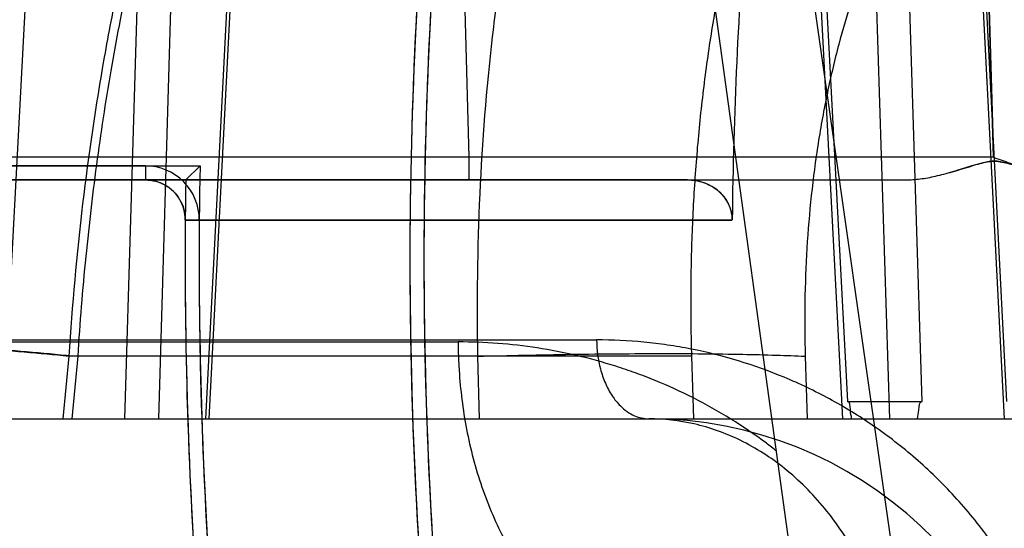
# Model space of a CAD drawing. Header units: millimetres. Extents: x 0 to 297, y 0 to 210.
# Tile 392 of 455: x 239.9868 to 240.0733, y 159.9868 to 160.0316. Entities that reach past the tile are written whole.
import ezdxf

# ---------------------------------------------------------------- set-up
doc = ezdxf.new("R2010")
doc.units = ezdxf.units.MM
doc.header["$LTSCALE"] = 16.335
doc.layers.get('0').update_dxf_attribs({"linetype": 'CONTINUOUS'})
for name, color, linetype in [('AXES_REF', 7, 'CONTINUOUS'), ('INTFCLR_1', 7, 'CONTINUOUS'), ('INTFCLR_144815', 7, 'CONTINUOUS'), ('INTFCLR_72935', 7, 'CONTINUOUS')]:
    doc.layers.add(name, color=color, linetype=linetype)

msp = doc.modelspace()

# ---------------------------------------------------------------- linework, layer by layer
at = {"color": 7, "linetype": 'Continuous'}
for radius in [6.787079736, 6.7865, 6.743039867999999]:
    msp.add_circle((241.4889104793, 154.7114782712), radius, dxfattribs=at)
for radius, start, end in [(6.72, 278.2771290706, 261.7228709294), (6.874, 113.0825942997, 269.6189785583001)]:
    msp.add_arc((241.4889104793, 154.7114782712), radius, start, end, dxfattribs=at)
at = {"layer": 'AXES_REF', "color": 7, "linetype": 'Continuous'}
msp.add_arc((241.4889104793, 154.7114782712), 6.874, 113.0826847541, 66.9173152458, dxfattribs=at)
at = {"layer": 'AXES_REF', "color": 9, "linetype": 'Continuous'}
msp.add_arc((241.4889104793, 154.7114782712), 6.191158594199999, 94.4118118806, 85.5881881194, dxfattribs=at)
at = {"layer": 'INTFCLR_1', "color": 6, "linetype": 'Continuous'}
for p, q in [((239.9978108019, 160.01871256), (239.8973572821, 160.01871256)), ((240.0454641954, 160.0174782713), (239.7947147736, 160.0174782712)), ((240.0494082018, 160.0139495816), (240.0013106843, 160.0139495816)), ((240.0013106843, 160.0139495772), (240.0025449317, 160.0139394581))]:
    msp.add_line(p, q, dxfattribs=at)
at = {"layer": 'INTFCLR_1', "color": 9, "linetype": 'Continuous'}
msp.add_line((239.9978108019, 160.01871256), (239.9978108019, 160.0174782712), dxfattribs=at)
at = {"layer": 'INTFCLR_1', "color": 6, "linetype": 'Continuous'}
for centre, radius, start, end in [((240.4247147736, 160.0104782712), 0.4036526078, 172.3704884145, 183.9851791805), ((240.4247147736, 160.0104782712), 0.402418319, 172.3704828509, 183.9926675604), ((240.4247147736, 160.0104782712), 0.375322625, 175.2251899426, 179.4664088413), ((239.9978108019, 160.0139782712), 0.0047342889, 359.5302632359, 89.9999957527), ((240.4247147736, 160.0104782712), 0.423418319, 179.5302673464, 183.9440080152), ((240.4247147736, 160.0104782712), 0.4221840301, 179.5302673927, 183.9452897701)]:
    msp.add_arc(centre, radius, start, end, dxfattribs=at)
for points, knots in [([(239.9978108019, 160.0174782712), (239.9984032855, 160.0174782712), (239.9996175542, 160.0171611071), (240.0009685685, 160.0158421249), (240.0013133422, 160.0145979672), (240.0013108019, 160.0139782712)], [0, 0, 0, 0, 0.3270301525, 0.6579467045, 1, 1, 1, 1]), ([(240.0494087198, 160.0139735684), (240.0494111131, 160.0144910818), (240.0491219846, 160.0155902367), (240.0477698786, 160.0170533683), (240.0463102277, 160.0174782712), (240.0454641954, 160.0174782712)], [0, 0, 0, 0, 0.2683498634, 0.5613055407, 1, 1, 1, 1])]:
    msp.add_open_spline(points, degree=3, knots=knots, dxfattribs=at)
at = {"layer": 'INTFCLR_144815', "color": 9, "linetype": 'Continuous'}
for p, q in [((240.1098414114, 159.6608559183), (239.9829000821, 160.5484094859)), ((240.1053737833, 159.6162732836), (240.0417361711, 160.0774282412)), ((240.0661126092, 159.9980053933), (240.0637268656, 160.0725745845)), ((240.0608679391, 160.0708381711), (240.0632435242, 159.9964782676)), ((240.0066848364, 160.0659130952), (240.0030804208, 159.9964782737)), ((240.006976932, 160.0658398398), (240.0033793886, 159.9964782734)), ((239.996009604, 159.9964782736), (239.9979807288, 160.0624877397)), ((239.9989767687, 159.9964782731), (240.0009485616, 160.062414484)), ((240.0563335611, 160.058992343), (240.0595308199, 159.9980053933)), ((240.0591291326, 159.9964782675), (240.0559030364, 160.0579626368)), ((239.9853239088, 159.9964782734), (239.9885036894, 160.0566782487)), ((240.0703807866, 160.053223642), (240.073305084, 159.9964782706)), ((240.0735549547, 159.9980053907), (240.0707082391, 160.0532968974)), ((240.0256073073, 160.0428744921), (240.0262532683, 160.0194683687)), ((240.0262532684, 160.0194683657), (239.9845427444, 160.0194683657)), ((240.0723857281, 160.0194683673), (240.0262532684, 160.0194683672)), ((240.0262532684, 160.0194683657), (240.0262532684, 160.0174782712)), ((239.7968147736, 160.0174782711), (240.0646534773, 160.0174782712)), ((239.85147931, 160.0032339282), (240.0253016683, 160.0032339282)), ((239.8687800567, 160.0034171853), (240.0374827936, 160.0034171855)), ((239.991070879, 160.0019735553), (239.9905494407, 159.9964782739)), ((240.0458540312, 160.0019735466), (239.9910710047, 160.0019735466)), ((239.9913581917, 159.996478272), (239.9918800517, 160.0019735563)), ((240.0270152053, 160.0019734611), (240.0271667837, 159.9964782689)), ((239.8751077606, 159.9964782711), (241.0077344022, 159.9964782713))]:
    msp.add_line(p, q, dxfattribs=at)
at = {"layer": 'INTFCLR_144815', "color": 6, "linetype": 'Continuous'}
for p, q in [((240.0723857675, 160.0194683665), (240.0716975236, 160.0428749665)), ((240.0716975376, 160.0428744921), (240.0723857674, 160.0194683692)), ((240.0685214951, 160.0181264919), (240.0704226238, 160.018696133)), ((240.0460131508, 159.9964782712), (240.0458540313, 160.0019735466)), ((240.0558231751, 160.0019736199), (240.0559809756, 159.996478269)), ((240.059530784, 159.9980053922), (240.0661125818, 159.9980053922))]:
    msp.add_line(p, q, dxfattribs=at)
at = {"layer": 'INTFCLR_144815', "color": 7, "linetype": 'Continuous'}
for p, q in [((240.0704685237, 160.0187101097), (240.0691405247, 160.0183050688)), ((240.0714528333, 160.0189878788), (240.0704685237, 160.0187101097))]:
    msp.add_line(p, q, dxfattribs=at)
at = {"layer": 'INTFCLR_144815', "color": 9, "linetype": 'Continuous'}
msp.add_arc((240.0420767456, 159.9614782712), 0.035, 3.9999999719, 89.9999999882, dxfattribs=at)
for points, knots in [([(239.9918801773, 160.0019735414), (239.9920657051, 160.0049016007), (239.9924200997, 160.0092739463), (239.993046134, 160.0150535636), (239.99375789, 160.0206699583), (239.9948118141, 160.0274909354), (239.9963479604, 160.0354242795), (239.9978554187, 160.0418215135), (239.999032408, 160.0461731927), (239.999731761, 160.0485943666), (240.0007798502, 160.0520718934), (240.002441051, 160.0570622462), (240.0049024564, 160.0633747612), (240.0071445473, 160.0683054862), (240.0088128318, 160.0715674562), (240.0097783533, 160.0733482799), (240.0112016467, 160.0758739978), (240.0133984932, 160.0794265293), (240.0174618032, 160.0850419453), (240.0213992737, 160.0893398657), (240.0250174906, 160.0924417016), (240.0272264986, 160.094158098), (240.0289158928, 160.0952945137), (240.0300139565, 160.0959606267)], [0, 0, 0, 0, 0.0839822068, 0.1255314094, 0.166399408, 0.2460266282, 0.3230456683, 0.3976498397, 0.43409919, 0.4520761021, 0.4697861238, 0.5380636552, 0.6025619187, 0.6636457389, 0.6930137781, 0.7074212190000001, 0.7216279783, 0.7760004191, 0.8268564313, 0.9199491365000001, 0.9418203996, 0.9632373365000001, 1, 1, 1, 1]), ([(240.0506105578, 160.0885681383), (240.0488068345, 160.0866935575), (240.0462309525, 160.083552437), (240.043540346, 160.0795110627), (240.0419813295, 160.0768958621), (240.0395798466, 160.0725477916), (240.0371113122, 160.0670860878), (240.0350240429, 160.0613178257), (240.0338815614, 160.0577560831), (240.0321876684, 160.0520076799), (240.0305601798, 160.0449841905), (240.0293236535, 160.0377530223), (240.0287046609, 160.0334020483), (240.0278639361, 160.0265977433), (240.0270470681, 160.0161142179), (240.0269276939, 160.006732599), (240.0270152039, 160.0019735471)], [0, 0, 0, 0, 0.0850352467, 0.1321993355, 0.1586374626, 0.184533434, 0.2945491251, 0.3540148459, 0.3850058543, 0.4168022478, 0.5498956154, 0.6203095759, 0.6565717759, 0.6935412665, 0.8444107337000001, 1, 1, 1, 1]), ([(240.0166953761, 160.0849011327), (240.0159917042, 160.0840460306), (240.0148808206, 160.0826208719), (240.0134109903, 160.0805733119), (240.0112496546, 160.0773712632), (240.0093522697, 160.0741528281), (240.0064045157, 160.0685564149), (240.0044359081, 160.0642174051), (240.0025698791, 160.0594831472), (240.0013101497, 160.056086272), (239.9991916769, 160.049804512), (239.9971164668, 160.0422972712), (239.9955800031, 160.0354756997), (239.9947581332, 160.0313882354), (239.9935834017, 160.0250411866), (239.9921489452, 160.0152497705), (239.991354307, 160.0064537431), (239.9910709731, 160.0019735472)], [0, 0, 0, 0, 0.037731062, 0.0615327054, 0.0858667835, 0.1693452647, 0.1886175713, 0.301387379, 0.3313841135, 0.3620034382, 0.4248151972, 0.5572078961, 0.6271273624, 0.6630327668, 0.6992546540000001, 0.8470480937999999, 1, 1, 1, 1]), ([(239.9979809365, 160.0624878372), (239.997216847, 160.0621066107), (239.9939460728, 160.0603747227), (239.9896357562, 160.0574724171), (239.9852161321, 160.0536631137), (239.982839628, 160.0512647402), (239.9813048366, 160.0495601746), (239.9802804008, 160.0483774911), (239.9785220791, 160.0462260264), (239.9761452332, 160.0429582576), (239.9735207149, 160.0387461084), (239.9717380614, 160.0353911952), (239.9706173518, 160.0330566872), (239.9698763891, 160.031445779), (239.9686337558, 160.0285600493), (239.967037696, 160.0243050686), (239.9654090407, 160.0190107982), (239.9642924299, 160.0144500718), (239.963541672, 160.01069806), (239.9628850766, 160.0068491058), (239.9625143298, 160.0039292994), (239.9623216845, 160.0019735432)], [0, 0, 0, 0, 0.0349656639, 0.1515158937, 0.2116583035, 0.2737159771, 0.2895989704, 0.3055789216, 0.337781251, 0.4033508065, 0.4708757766, 0.5408433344, 0.5587814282, 0.5769111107, 0.613445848, 0.6874148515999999, 0.7628661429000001, 0.8401335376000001, 0.8795657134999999, 0.9195289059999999, 1, 1, 1, 1]), ([(240.0707082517, 160.0532969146), (240.070316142, 160.0528413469), (240.0695616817, 160.0519291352), (240.0673714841, 160.0490724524), (240.0650863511, 160.0454405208), (240.0631372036, 160.0415495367), (240.0620804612, 160.0391671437), (240.0605310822, 160.0353624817), (240.0590307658, 160.0306802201), (240.0578917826, 160.0258330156), (240.057325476, 160.0229282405), (240.0565611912, 160.0184021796), (240.0558233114, 160.0114123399), (240.0557322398, 160.0051455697), (240.0558231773, 160.0019735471)], [0, 0, 0, 0, 0.0330260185, 0.0650214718, 0.1977633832, 0.2678561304, 0.3040333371, 0.3409350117, 0.4935538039, 0.5734544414, 0.6144424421, 0.6561400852, 0.8256420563, 1, 1, 1, 1]), ([(239.9910709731, 160.0019735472), (239.9904263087, 160.0020346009), (239.9891187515, 160.0021565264), (239.9864423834, 160.0023981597), (239.9816070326, 160.002811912), (239.9760765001, 160.003230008), (239.9706511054, 160.0035669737), (239.9669132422, 160.0037582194), (239.9635963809, 160.0038804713), (239.9608262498, 160.0039272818), (239.9589059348, 160.003905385), (239.9577118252, 160.00383374), (239.9570852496, 160.0037745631), (239.9566340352, 160.0036837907), (239.956357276, 160.0036131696), (239.956188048, 160.0034487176), (239.9563304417, 160.0032660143), (239.9565700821, 160.0031503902), (239.9569495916, 160.0029941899), (239.9574558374, 160.0028398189), (239.9583549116, 160.0026000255), (239.9597149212, 160.002304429), (239.9608694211, 160.0020864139), (239.9614997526, 160.001973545)], [0, 0, 0, 0, 0.0479129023, 0.0971672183, 0.1988326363, 0.4069923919, 0.5075252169, 0.6010316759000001, 0.6839158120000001, 0.7530992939, 0.8060063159, 0.8259868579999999, 0.8415409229, 0.85266775, 0.8596520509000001, 0.8633462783, 0.8670826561, 0.8738036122, 0.8838427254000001, 0.8970247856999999, 0.9130811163, 0.9526192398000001, 1, 1, 1, 1]), ([(239.962321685, 160.0019735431), (239.9616904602, 160.0020865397), (239.9605341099, 160.0023048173), (239.959171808, 160.0026007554), (239.9582707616, 160.0028407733), (239.9577631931, 160.0029953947), (239.9573820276, 160.0031516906), (239.9571417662, 160.0032676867), (239.9569973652, 160.0034496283), (239.9571648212, 160.0036153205), (239.9574412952, 160.0036857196), (239.9578912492, 160.003776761), (239.9585171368, 160.0038359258), (239.9597103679, 160.0039077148), (239.9616301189, 160.0039295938), (239.9643999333, 160.0038827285), (239.9677170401, 160.0037603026), (239.9714555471, 160.0035688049), (239.9768822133, 160.0032314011), (239.9837238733, 160.0027137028), (239.9892043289, 160.0022271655), (239.9918801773, 160.0019735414)], [0, 0, 0, 0, 0.0474327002, 0.08702920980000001, 0.1031164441, 0.1163299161, 0.1264001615, 0.1331502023, 0.136904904, 0.1405827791, 0.1475406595, 0.1586407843, 0.1741697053, 0.1941272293, 0.2469955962, 0.3161509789, 0.3990162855, 0.4925111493, 0.5930368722, 0.8011854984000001, 1, 1, 1, 1]), ([(240.0253016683, 160.0032339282), (240.0253040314, 160.0028196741), (240.0253209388, 160.0019845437), (240.0254047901, 160.0002930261), (240.0256083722, 159.9981474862), (240.0260182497, 159.9955626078), (240.0267948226, 159.9921388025), (240.0281854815, 159.988040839), (240.0305187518, 159.9836227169), (240.0334061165, 159.9799945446), (240.0366802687, 159.9773597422), (240.0401277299, 159.9758148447), (240.0424884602, 159.9754782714), (240.0436041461, 159.9754782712)], [0, 0, 0, 0, 0.0340774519, 0.0687006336, 0.1393008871, 0.2112464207, 0.2838353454, 0.4279363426, 0.5658356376, 0.6928549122, 0.8067642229, 0.908222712, 1, 1, 1, 1]), ([(240.0532981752, 159.9936416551), (240.0530030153, 159.9938738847), (240.050706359, 159.9956336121), (240.0471740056, 159.9978199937), (240.043200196, 159.9996366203), (240.0409094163, 160.0005178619), (240.0375126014, 160.0016687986), (240.0323289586, 160.0028786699), (240.0276281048, 160.003232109), (240.0253016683, 160.0032339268)], [0, 0, 0, 0, 0.0374033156, 0.2881626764, 0.4111685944, 0.4722081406, 0.5325245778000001, 0.7683059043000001, 1, 1, 1, 1]), ([(240.0374827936, 160.0034171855), (240.0374877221, 160.0025566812), (240.0376502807, 160.0012493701), (240.038207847, 159.9996194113), (240.03879221, 159.9985134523), (240.0396159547, 159.9974859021), (240.0407056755, 159.9966882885), (240.0416478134, 159.9964782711), (240.0420767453, 159.9964782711)], [0, 0, 0, 0, 0.2832732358, 0.4275454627, 0.5655703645, 0.6927295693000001, 0.8588003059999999, 1, 1, 1, 1]), ([(240.0775325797, 159.9754782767), (240.0773656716, 159.9759425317), (240.0768807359, 159.9772195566), (240.075988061, 159.9792630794), (240.074425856, 159.9823045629), (240.0726139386, 159.9851608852), (240.0705825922, 159.9878016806), (240.0684586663, 159.990254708), (240.0656046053, 159.9930246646), (240.0625059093, 159.9954290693), (240.0599310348, 159.9971043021), (240.0573443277, 159.9986005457), (240.0527616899, 160.0007914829), (240.047913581, 160.0022599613), (240.0437208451, 160.0029798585), (240.0409527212, 160.0033164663), (240.0388677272, 160.0034154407), (240.0374827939, 160.0034171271)], [0, 0, 0, 0, 0.0284645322, 0.0787984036, 0.1285671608, 0.2256500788, 0.273394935, 0.320708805, 0.412764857, 0.5023490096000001, 0.5465190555, 0.5899295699, 0.6746804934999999, 0.8391693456, 0.8798035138, 0.9200937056, 1, 1, 1, 1]), ([(240.0270152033, 160.0019735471), (240.028386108, 160.0020112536), (240.0311383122, 160.0020784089), (240.0352521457, 160.0021532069), (240.039304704, 160.0021996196), (240.0443220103, 160.0022205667), (240.0489667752, 160.0021872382), (240.0531458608, 160.0020848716), (240.0549787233, 160.0020144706), (240.0558231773, 160.0019735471)], [0, 0, 0, 0, 0.1427902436, 0.2866379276, 0.4283935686, 0.5647589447, 0.8090350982, 0.9119737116, 1, 1, 1, 1]), ([(240.0642892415, 159.9694586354), (240.0642428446, 159.9711251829), (240.0639065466, 159.9745274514), (240.0626402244, 159.9795536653), (240.0605549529, 159.9843682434), (240.0576951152, 159.9886649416), (240.0541973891, 159.9921710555), (240.050273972, 159.9946948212), (240.046182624, 159.9961612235), (240.0434080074, 159.9964782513), (240.0420768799, 159.9964782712)], [0, 0, 0, 0, 0.1297853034, 0.2650928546, 0.4019477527, 0.5362419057, 0.6645323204, 0.7847508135, 0.8963762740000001, 1, 1, 1, 1])]:
    msp.add_open_spline(points, degree=3, knots=knots, dxfattribs=at)
at = {"layer": 'INTFCLR_144815', "color": 6, "linetype": 'Continuous'}
for points, knots in [([(240.0458540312, 160.0019735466), (240.0458009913, 160.0038056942), (240.0457551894, 160.007462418), (240.0458700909, 160.0129287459), (240.0461705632, 160.0183467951), (240.046657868, 160.0236995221), (240.0473332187, 160.0289719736), (240.0481991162, 160.034153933), (240.049257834, 160.0392291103), (240.0505138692, 160.044190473), (240.0519725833, 160.0490278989), (240.0536416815, 160.0537345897), (240.054905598, 160.0567933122), (240.0555745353, 160.0582944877)], [0, 0, 0, 0, 0.09544020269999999, 0.1903798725, 0.2846433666, 0.3779344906, 0.4701898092, 0.5613594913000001, 0.6514315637, 0.7400675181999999, 0.8277651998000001, 0.9144240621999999, 1, 1, 1, 1]), ([(240.0723857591, 160.0194683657), (240.0728667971, 160.0192980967), (240.0737799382, 160.018971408), (240.0750939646, 160.0185386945), (240.0762847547, 160.0181823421), (240.077361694, 160.0179068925), (240.0783298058, 160.0177054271), (240.0794203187, 160.0175354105), (240.0801962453, 160.0174782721), (240.0806810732, 160.0174782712)], [0, 0, 0, 0, 0.1786388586, 0.3394965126, 0.4842572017, 0.6136897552, 0.7285313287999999, 0.8302725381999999, 1, 1, 1, 1]), ([(240.0599048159, 159.9964782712), (240.0598729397, 159.9967506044), (240.0597549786, 159.9971561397), (240.059783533, 159.9980053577), (240.059530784, 159.9980053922)], [0, 0, 0, 0, 0.520347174, 1, 1, 1, 1]), ([(240.0656824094, 159.9964782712), (240.065721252, 159.9967384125), (240.0658533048, 159.9971527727), (240.0658440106, 159.9980053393), (240.0661125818, 159.9980053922)], [0, 0, 0, 0, 0.4947836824, 1, 1, 1, 1])]:
    msp.add_open_spline(points, degree=3, knots=knots, dxfattribs=at)
at = {"layer": 'INTFCLR_144815', "color": 7, "linetype": 'Continuous'}
for points, knots in [([(240.0646535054, 160.0174782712), (240.0650823, 160.0174782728), (240.0659640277, 160.0175483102), (240.0673349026, 160.017806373), (240.0688433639, 160.0182057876), (240.0699004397, 160.018534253), (240.0704685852, 160.01871013)], [0, 0, 0, 0, 0.2156589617, 0.4433020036, 0.7008774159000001, 1, 1, 1, 1]), ([(240.0704685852, 160.01871013), (240.0707119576, 160.0187872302), (240.0713672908, 160.0189776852), (240.0724808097, 160.0192232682), (240.0735827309, 160.0189511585), (240.0742369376, 160.0187679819), (240.0744782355, 160.0186954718)], [0, 0, 0, 0, 0.1866490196, 0.5011213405, 0.8157900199, 1, 1, 1, 1]), ([(240.074478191, 160.018695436), (240.0742328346, 160.0187697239), (240.0735952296, 160.0189489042), (240.0725834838, 160.0191962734), (240.0718044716, 160.0190782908), (240.0714528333, 160.0189878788)], [0, 0, 0, 0, 0.249520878, 0.6466051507, 1, 1, 1, 1])]:
    msp.add_open_spline(points, degree=3, knots=knots, dxfattribs=at)
for points in [[(240.0704226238, 160.018696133), (240.0704378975, 160.0187009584), (240.0704531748, 160.0187057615), (240.070468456, 160.0187105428)], [(240.0704684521, 160.0187105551), (240.0704532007, 160.0187057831), (240.0704379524, 160.0187009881), (240.0704227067, 160.0186961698)]]:
    msp.add_open_spline(points, degree=3, dxfattribs=at)
at = {"layer": 'INTFCLR_72935', "color": 6, "linetype": 'Continuous'}
for p, q in [((239.8939152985, 160.0187125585), (240.0026110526, 160.0187125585)), ((240.001354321, 160.0174782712), (240.002611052, 160.01871256)), ((240.0454641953, 160.0174782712), (239.7947147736, 160.0174782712)), ((240.0013106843, 160.0139495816), (240.0494082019, 160.0139495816))]:
    msp.add_line(p, q, dxfattribs=at)
for radius, start, end in [(0.4036526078, 171.9561172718, 183.9851791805), (0.402418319, 172.1087359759, 183.986556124), (0.375322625, 175.2251899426, 179.4663576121), (0.4221840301, 178.882430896, 183.9452897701), (0.423418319, 179.0527364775, 183.9382576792)]:
    msp.add_arc((240.4247147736, 160.0104782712), radius, start, end, dxfattribs=at)
for points, knots in [([(240.0013109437, 160.0139766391), (240.0013134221, 160.0145812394), (240.0009806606, 160.0158154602), (239.9996426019, 160.0171513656), (239.9984119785, 160.0174782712), (239.9978108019, 160.0174782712)], [0, 0, 0, 0, 0.3336468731, 0.6682452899, 1, 1, 1, 1]), ([(240.0454641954, 160.0174782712), (240.0459379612, 160.0174782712), (240.0468867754, 160.0173209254), (240.0486036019, 160.0164335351), (240.0494132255, 160.0149465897), (240.0494087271, 160.013973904)], [0, 0, 0, 0, 0.2475738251, 0.4917021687, 1, 1, 1, 1])]:
    msp.add_open_spline(points, degree=3, knots=knots, dxfattribs=at)

doc.saveas('drawing.dxf')
